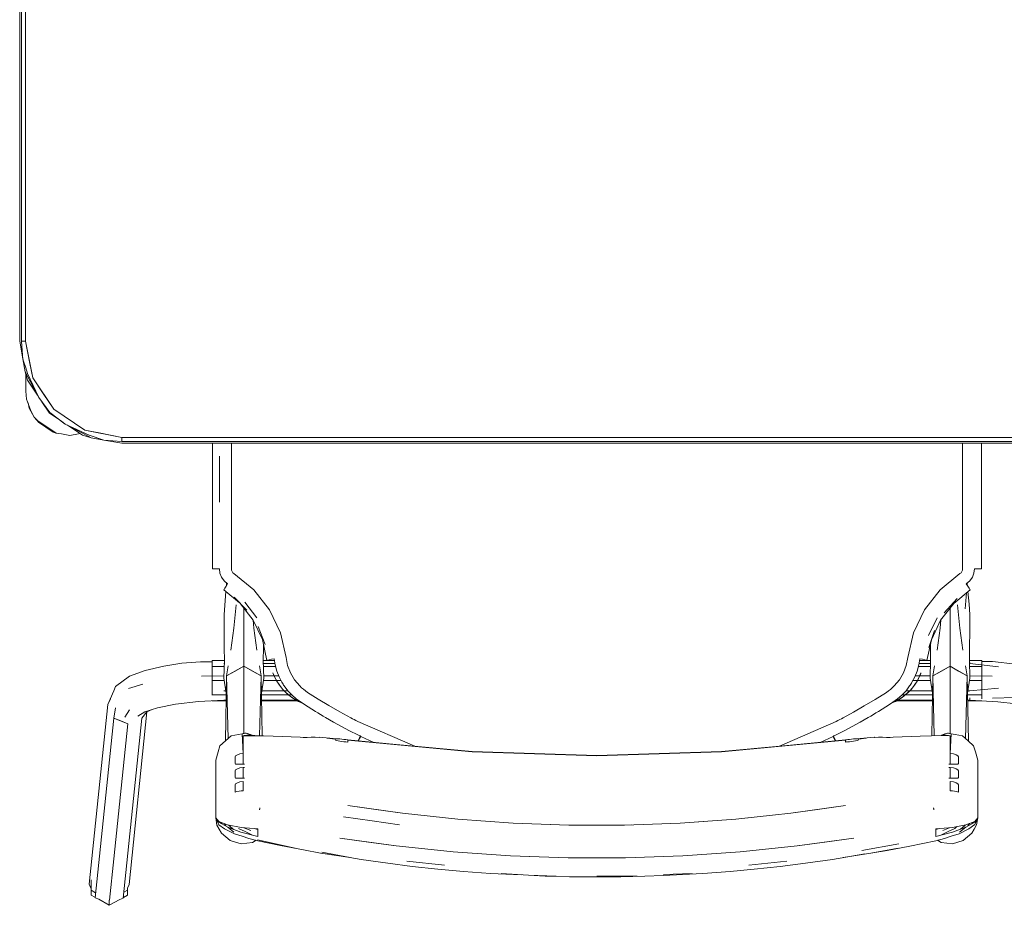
# Model space of a CAD drawing. Header units: millimetres. Extents: x 321 to 585, y -277 to 9.
# Tile 485 of 656: x 339.334 to 340.358, y -122.909 to -121.989. Entities that reach past the tile are written whole.
import ezdxf

# ---------------------------------------------------------------- set-up
doc = ezdxf.new("R2010")
doc.units = ezdxf.units.MM
doc.header["$MEASUREMENT"] = 0
doc.layers.add('IFC-Elemento de mobília-Contorno', color=152, linetype='Continuous', lineweight=5)

msp = doc.modelspace()

# ---------------------------------------------------------------- linework, layer by layer
at = {"layer": 'IFC-Elemento de mobília-Contorno', "color": 7, "lineweight": 5}
for p, q in [((339.3341, -122.3225), (339.3341, -121.6345)), ((339.3358, -122.3225), (339.3358, -121.6345)), ((339.3401, -122.3225), (339.3401, -121.6345)), ((339.3341, -122.3225), (339.3373, -122.3409)), ((339.3358, -122.3225), (339.337, -122.3374)), ((339.3358, -122.3225), (339.3401, -122.3225)), ((339.338, -122.3225), (339.3401, -122.3225)), ((339.3401, -122.3225), (339.3447, -122.3459)), ((339.3401, -122.3225), (339.3477, -122.3608)), ((339.337, -122.3374), (339.3373, -122.3409)), ((339.3373, -122.3409), (339.3384, -122.3443)), ((339.3373, -122.3409), (339.3396, -122.3543)), ((339.3384, -122.3443), (339.3403, -122.3504)), ((339.3403, -122.3504), (339.3422, -122.3563)), ((339.3447, -122.3459), (339.3477, -122.3608)), ((339.3396, -122.3543), (339.3421, -122.3631)), ((339.3396, -122.3543), (339.3539, -122.3811)), ((339.3403, -122.3646), (339.3403, -122.3569)), ((339.3403, -122.3585), (339.3403, -122.3569)), ((339.3422, -122.3563), (339.3539, -122.3811)), ((339.3477, -122.3608), (339.3585, -122.377)), ((339.3477, -122.3608), (339.3694, -122.3932)), ((339.3403, -122.3745), (339.3403, -122.3646)), ((339.3403, -122.367), (339.3403, -122.3646)), ((339.3403, -122.3695), (339.3403, -122.367)), ((339.3403, -122.372), (339.3403, -122.3695)), ((339.3421, -122.3631), (339.3526, -122.3786)), ((339.3403, -122.3745), (339.3413, -122.3829)), ((339.3539, -122.3811), (339.3654, -122.3966)), ((339.3585, -122.377), (339.3694, -122.3932)), ((339.3413, -122.3829), (339.3453, -122.3939)), ((339.3428, -122.3868), (339.3438, -122.3921)), ((339.3438, -122.3921), (339.3491, -122.4015)), ((339.3571, -122.3855), (339.3651, -122.3975)), ((339.3453, -122.3939), (339.3491, -122.4015)), ((339.3491, -122.4015), (339.3534, -122.4057)), ((339.3491, -122.4015), (339.3538, -122.407)), ((339.3651, -122.3975), (339.3776, -122.4058)), ((339.3654, -122.3966), (339.3815, -122.4087)), ((339.3694, -122.3932), (339.4018, -122.4149)), ((339.3534, -122.4057), (339.3654, -122.4137)), ((339.3538, -122.407), (339.3613, -122.412)), ((339.3613, -122.412), (339.3687, -122.417)), ((339.3774, -122.4057), (339.3815, -122.4087)), ((339.3815, -122.4087), (339.4063, -122.4204)), ((339.3815, -122.4087), (339.4058, -122.4217)), ((339.3839, -122.41), (339.3995, -122.4204)), ((339.3654, -122.4137), (339.3721, -122.4183)), ((339.3687, -122.417), (339.3721, -122.4183)), ((339.3721, -122.4183), (339.3775, -122.4188)), ((339.3775, -122.4188), (339.3863, -122.4205)), ((339.3863, -122.4205), (339.3951, -122.4188)), ((339.3951, -122.4188), (339.3968, -122.4186)), ((339.3995, -122.4204), (339.4083, -122.423)), ((339.4018, -122.4149), (339.4167, -122.4178)), ((339.4018, -122.4149), (339.4401, -122.4225)), ((339.4058, -122.4217), (339.4083, -122.423)), ((339.4063, -122.4204), (339.4217, -122.4253)), ((339.4167, -122.4178), (339.4401, -122.4225)), ((339.4401, -122.4225), (340.4281, -122.4225)), ((339.4401, -122.4267), (339.4401, -122.4225)), ((339.4401, -122.4246), (339.4401, -122.4225)), ((339.4083, -122.423), (339.4217, -122.4253)), ((339.4217, -122.4253), (339.4401, -122.4267)), ((339.4217, -122.4253), (339.4401, -122.4285)), ((339.4401, -122.4267), (340.4281, -122.4267)), ((339.4401, -122.4285), (340.4281, -122.4285)), ((339.5344, -122.4492), (339.5344, -122.4285)), ((339.5541, -122.4508), (339.5541, -122.4285)), ((340.3141, -122.4401), (340.3141, -122.4285)), ((340.3337, -122.4492), (340.3337, -122.4285)), ((339.5417, -122.4658), (339.5418, -122.4419)), ((339.5417, -122.4697), (339.5418, -122.4419)), ((340.3141, -122.467), (340.3141, -122.4401)), ((339.5344, -122.4692), (339.5344, -122.4492)), ((339.5541, -122.4642), (339.5541, -122.4508)), ((340.3337, -122.4692), (340.3337, -122.4492)), ((339.5344, -122.4692), (339.5344, -122.4891)), ((339.5416, -122.4897), (339.5417, -122.4658)), ((339.5416, -122.4897), (339.5417, -122.4697)), ((339.5541, -122.471), (339.5541, -122.4642)), ((339.5541, -122.4745), (339.5541, -122.471)), ((340.3141, -122.494), (340.3141, -122.467)), ((340.3337, -122.4891), (340.3337, -122.4692)), ((339.5541, -122.4796), (339.5541, -122.4745)), ((339.5541, -122.4897), (339.5541, -122.4796)), ((339.5344, -122.5066), (339.5344, -122.4891)), ((339.5541, -122.5079), (339.5541, -122.4897)), ((340.3141, -122.5235), (340.3141, -122.494)), ((340.3337, -122.5066), (340.3337, -122.4891)), ((339.5344, -122.524), (339.5344, -122.5066)), ((339.5541, -122.5249), (339.5541, -122.5079)), ((340.3337, -122.524), (340.3337, -122.5066)), ((339.5344, -122.5415), (339.5344, -122.524)), ((339.5541, -122.542), (339.5541, -122.5249)), ((340.3141, -122.5591), (340.3141, -122.5235)), ((340.3337, -122.5415), (340.3337, -122.524)), ((339.5344, -122.559), (339.5344, -122.5415)), ((339.5541, -122.5591), (339.5541, -122.542)), ((340.3337, -122.559), (340.3337, -122.5415)), ((339.5344, -122.559), (339.5349, -122.559)), ((339.5349, -122.559), (339.5364, -122.559)), ((339.5364, -122.559), (339.5388, -122.5591)), ((339.5388, -122.5591), (339.5416, -122.5591)), ((339.5416, -122.5591), (339.5422, -122.5636)), ((339.5422, -122.5636), (339.5439, -122.5679)), ((339.5541, -122.5591), (339.5543, -122.5605)), ((339.5543, -122.5605), (339.5548, -122.5619)), ((339.5548, -122.5619), (339.5557, -122.5631)), ((339.5557, -122.5631), (339.5568, -122.5641)), ((339.5568, -122.5641), (339.5774, -122.5808)), ((340.2908, -122.5808), (340.3113, -122.5641)), ((340.3113, -122.5641), (340.3125, -122.5631)), ((340.3125, -122.5631), (340.3133, -122.5619)), ((340.3133, -122.5619), (340.3139, -122.5605)), ((340.3139, -122.5605), (340.3141, -122.5591)), ((340.3243, -122.5679), (340.326, -122.5636)), ((340.326, -122.5636), (340.3265, -122.5591)), ((340.3265, -122.5591), (340.3294, -122.5591)), ((340.3294, -122.5591), (340.3318, -122.559)), ((340.3318, -122.559), (340.3333, -122.559)), ((340.3333, -122.559), (340.3337, -122.559)), ((339.5439, -122.5679), (339.5466, -122.5717)), ((339.5466, -122.5717), (339.5501, -122.5747)), ((339.5486, -122.5771), (339.5501, -122.5747)), ((339.549, -122.5763), (339.5491, -122.575)), ((339.5491, -122.5761), (339.5491, -122.5739)), ((340.318, -122.5747), (340.3216, -122.5717)), ((340.318, -122.5747), (340.3196, -122.5771)), ((340.319, -122.575), (340.319, -122.5739)), ((340.319, -122.5761), (340.319, -122.5739)), ((340.319, -122.575), (340.3191, -122.5763)), ((340.319, -122.5757), (340.319, -122.5762)), ((340.319, -122.5757), (340.319, -122.5762)), ((340.3216, -122.5717), (340.3243, -122.5679)), ((339.5462, -122.581), (339.5465, -122.5805)), ((339.5462, -122.581), (339.5627, -122.5946)), ((339.5465, -122.5805), (339.5473, -122.5791)), ((339.5466, -122.6065), (339.5485, -122.5828)), ((339.5473, -122.5791), (339.5486, -122.5771)), ((339.5774, -122.5808), (339.5937, -122.6017)), ((340.2745, -122.6016), (340.2908, -122.5808)), ((340.3049, -122.595), (340.3219, -122.581)), ((340.3169, -122.6007), (340.3183, -122.5839)), ((340.3196, -122.5771), (340.3209, -122.5791)), ((340.3197, -122.5828), (340.3209, -122.5957)), ((340.3209, -122.5791), (340.3217, -122.5805)), ((340.3217, -122.5805), (340.3219, -122.581)), ((339.5567, -122.6207), (339.5591, -122.5964)), ((339.5569, -122.5887), (339.5701, -122.602)), ((339.5637, -122.5956), (339.5769, -122.6126)), ((339.5681, -122.5937), (339.5805, -122.6099)), ((340.2913, -122.6125), (340.3049, -122.595)), ((340.295, -122.6048), (340.3084, -122.5899)), ((340.309, -122.5964), (340.3114, -122.6207)), ((340.3209, -122.5957), (340.3215, -122.6065)), ((339.5465, -122.624), (339.5466, -122.6065)), ((339.5671, -122.6052), (339.5671, -122.5999)), ((339.5671, -122.6304), (339.5671, -122.6052)), ((339.5937, -122.6017), (339.6051, -122.6256)), ((340.2631, -122.6255), (340.2745, -122.6016)), ((340.3011, -122.6052), (340.3011, -122.5999)), ((340.3011, -122.6304), (340.3011, -122.6052)), ((340.3215, -122.6065), (340.3218, -122.6229)), ((339.5766, -122.6123), (339.5774, -122.6207)), ((339.5769, -122.6126), (339.5863, -122.6326)), ((340.2786, -122.6283), (340.2876, -122.6099)), ((340.2821, -122.6321), (340.2913, -122.6125)), ((340.2907, -122.6207), (340.2915, -122.6122)), ((339.5465, -122.624), (339.5467, -122.6414)), ((339.5537, -122.6435), (339.5567, -122.6207)), ((339.5774, -122.6207), (339.5805, -122.6435)), ((339.582, -122.6191), (339.5892, -122.6377)), ((339.6051, -122.6256), (339.6109, -122.6513)), ((340.2572, -122.6513), (340.2631, -122.6255)), ((340.2791, -122.641), (340.2851, -122.6231)), ((340.2877, -122.6435), (340.2907, -122.6207)), ((340.3114, -122.6207), (340.3145, -122.6435)), ((340.3214, -122.6414), (340.3218, -122.6229)), ((339.5671, -122.6496), (339.5671, -122.6304)), ((339.5863, -122.6326), (339.5911, -122.6542)), ((340.277, -122.6542), (340.2818, -122.633)), ((340.3011, -122.6496), (340.3011, -122.6304)), ((339.5467, -122.6414), (339.5468, -122.6539)), ((339.5873, -122.6539), (339.5874, -122.6414)), ((339.5874, -122.6414), (339.5875, -122.638)), ((340.2807, -122.638), (340.2807, -122.6414)), ((340.2807, -122.6414), (340.2808, -122.6539)), ((340.3213, -122.6539), (340.3214, -122.6414)), ((339.4838, -122.6603), (339.5026, -122.6572)), ((339.5026, -122.6572), (339.5219, -122.6557)), ((339.5219, -122.6557), (339.5341, -122.6556)), ((339.5341, -122.6605), (339.5341, -122.6544)), ((339.5341, -122.6544), (339.5468, -122.6544)), ((339.5464, -122.6727), (339.5468, -122.6539)), ((339.5464, -122.6576), (339.5467, -122.6576)), ((339.5671, -122.6603), (339.5671, -122.6496)), ((339.5873, -122.6539), (339.5878, -122.6727)), ((339.5873, -122.6544), (339.5989, -122.6544)), ((339.5874, -122.6576), (339.5994, -122.6576)), ((339.5911, -122.6542), (339.5917, -122.6539)), ((339.5917, -122.6539), (339.5933, -122.6535)), ((339.5933, -122.6535), (339.5957, -122.6531)), ((339.5957, -122.6531), (339.5986, -122.6527)), ((339.5986, -122.6527), (339.5997, -122.659)), ((339.6109, -122.6513), (339.6126, -122.6595)), ((340.2556, -122.6594), (340.2572, -122.6513)), ((340.2685, -122.659), (340.2696, -122.6527)), ((340.2687, -122.6576), (340.2807, -122.6576)), ((340.2693, -122.6544), (340.2808, -122.6544)), ((340.2696, -122.6527), (340.2724, -122.6531)), ((340.2724, -122.6531), (340.2748, -122.6535)), ((340.2748, -122.6535), (340.2765, -122.6539)), ((340.2765, -122.6539), (340.277, -122.6542)), ((340.2804, -122.6727), (340.2808, -122.6539)), ((340.3011, -122.6603), (340.3011, -122.6496)), ((340.3213, -122.6539), (340.3218, -122.6727)), ((340.3213, -122.6544), (340.3341, -122.6544)), ((340.3214, -122.6576), (340.3218, -122.6576)), ((340.3218, -122.6576), (340.3218, -122.6565)), ((340.3218, -122.6576), (340.3218, -122.6565)), ((340.3218, -122.6576), (340.3516, -122.661)), ((340.3341, -122.6605), (340.3341, -122.6544)), ((340.3341, -122.6554), (340.3341, -122.6544)), ((340.3341, -122.6554), (340.3452, -122.6554)), ((340.3452, -122.6554), (340.3693, -122.6582)), ((339.4481, -122.6707), (339.4644, -122.6648)), ((339.4644, -122.6648), (339.4838, -122.6603)), ((339.5341, -122.6605), (339.5467, -122.6605)), ((339.5341, -122.6753), (339.5341, -122.6605)), ((339.5491, -122.6704), (339.5509, -122.6598)), ((339.5491, -122.6704), (339.5671, -122.6603)), ((339.5491, -122.6704), (339.5581, -122.6653)), ((339.5581, -122.6653), (339.5671, -122.6603)), ((339.5671, -122.6938), (339.5671, -122.6603)), ((339.5671, -122.6603), (339.585, -122.6704)), ((339.5671, -122.6603), (339.576, -122.6653)), ((339.576, -122.6653), (339.585, -122.6704)), ((339.5833, -122.6598), (339.585, -122.6704)), ((339.5875, -122.6605), (339.6, -122.6605)), ((339.5973, -122.6672), (339.5986, -122.6706)), ((339.5973, -122.6673), (339.5973, -122.6672)), ((339.5973, -122.6673), (339.5986, -122.6706)), ((339.5973, -122.6673), (339.5973, -122.6673)), ((339.5973, -122.6673), (339.5975, -122.6679)), ((339.5975, -122.6678), (339.6003, -122.674)), ((339.5997, -122.659), (339.6014, -122.6653)), ((339.6014, -122.6653), (339.6037, -122.6713)), ((339.6126, -122.6595), (339.6155, -122.6672)), ((339.6155, -122.6672), (339.6198, -122.6744)), ((340.2484, -122.6744), (340.2526, -122.6672)), ((340.2526, -122.6672), (340.2556, -122.6594)), ((340.2644, -122.6713), (340.2668, -122.6653)), ((340.2668, -122.6653), (340.2685, -122.659)), ((340.2679, -122.6739), (340.2707, -122.6678)), ((340.2681, -122.6605), (340.2807, -122.6605)), ((340.2695, -122.6706), (340.2709, -122.6672)), ((340.2695, -122.6706), (340.2709, -122.6673)), ((340.2706, -122.6679), (340.2709, -122.6673)), ((340.2709, -122.6673), (340.2709, -122.6672)), ((340.2709, -122.6673), (340.2709, -122.6673)), ((340.2831, -122.6704), (340.2849, -122.6598)), ((340.2831, -122.6704), (340.3011, -122.6603)), ((340.2831, -122.6704), (340.2921, -122.6653)), ((340.2921, -122.6653), (340.3011, -122.6603)), ((340.3011, -122.6938), (340.3011, -122.6603)), ((340.3011, -122.6603), (340.319, -122.6704)), ((340.3011, -122.6603), (340.31, -122.6653)), ((340.31, -122.6653), (340.319, -122.6704)), ((340.3173, -122.6598), (340.319, -122.6704)), ((340.3215, -122.6605), (340.3341, -122.6605)), ((340.3341, -122.6753), (340.3341, -122.6605)), ((339.4338, -122.6814), (339.4481, -122.6707)), ((339.5232, -122.6708), (339.5464, -122.6702)), ((339.5341, -122.6753), (339.5468, -122.6753)), ((339.5341, -122.6902), (339.5341, -122.6753)), ((339.5464, -122.6702), (339.5464, -122.6702)), ((339.5464, -122.6727), (339.5488, -122.6884)), ((339.5479, -122.738), (339.5491, -122.6704)), ((339.5491, -122.6704), (339.5508, -122.7353)), ((339.5834, -122.7325), (339.585, -122.6704)), ((339.585, -122.6704), (339.5862, -122.7326)), ((339.5853, -122.6884), (339.5878, -122.6727)), ((339.5874, -122.6753), (339.6009, -122.6753)), ((339.5877, -122.6702), (339.5985, -122.6702)), ((339.5986, -122.6702), (339.6033, -122.6702)), ((339.5986, -122.6706), (339.6006, -122.6747)), ((339.5986, -122.6706), (339.6002, -122.6739)), ((339.6002, -122.6739), (339.602, -122.677)), ((339.6006, -122.6747), (339.602, -122.677)), ((339.601, -122.6753), (339.6057, -122.6753)), ((339.6013, -122.6757), (339.6044, -122.6805)), ((339.602, -122.677), (339.6041, -122.6801)), ((339.6037, -122.6713), (339.6067, -122.677)), ((339.6067, -122.677), (339.6072, -122.678)), ((339.6072, -122.678), (339.6078, -122.6789)), ((339.6198, -122.6744), (339.6251, -122.6808)), ((340.243, -122.6808), (340.2484, -122.6744)), ((340.2603, -122.6789), (340.2609, -122.678)), ((340.2609, -122.678), (340.2615, -122.677)), ((340.2615, -122.677), (340.2644, -122.6713)), ((340.2624, -122.6753), (340.2671, -122.6753)), ((340.2638, -122.6805), (340.2669, -122.6757)), ((340.2641, -122.6801), (340.2661, -122.677)), ((340.2649, -122.6702), (340.2696, -122.6702)), ((340.2661, -122.677), (340.2679, -122.6739)), ((340.2661, -122.677), (340.2676, -122.6747)), ((340.2672, -122.6753), (340.2808, -122.6753)), ((340.2676, -122.6747), (340.2695, -122.6706)), ((340.2679, -122.6739), (340.2695, -122.6706)), ((340.2697, -122.6702), (340.2804, -122.6702)), ((340.2804, -122.6727), (340.2828, -122.6884)), ((340.282, -122.7325), (340.2831, -122.6704)), ((340.2831, -122.6704), (340.2847, -122.7325)), ((340.3173, -122.7357), (340.319, -122.6704)), ((340.319, -122.6704), (340.3203, -122.7383)), ((340.3193, -122.6884), (340.3218, -122.6727)), ((340.3214, -122.6753), (340.3341, -122.6753)), ((340.3217, -122.6702), (340.3449, -122.6708)), ((340.3217, -122.6702), (340.3218, -122.6702)), ((340.3341, -122.6902), (340.3341, -122.6753)), ((339.4257, -122.6999), (339.4318, -122.6858)), ((339.4318, -122.6858), (339.4338, -122.6814)), ((339.4471, -122.6834), (339.4622, -122.6789)), ((339.5464, -122.6859), (339.5484, -122.6859)), ((339.5857, -122.6859), (339.6089, -122.6859)), ((339.6041, -122.6801), (339.6051, -122.6815)), ((339.6041, -122.6801), (339.6075, -122.6844)), ((339.6051, -122.6815), (339.6075, -122.6844)), ((339.6066, -122.6832), (339.6088, -122.6857)), ((339.6075, -122.6844), (339.6106, -122.6877)), ((339.6075, -122.6844), (339.6115, -122.6884)), ((339.6078, -122.6789), (339.6084, -122.6799)), ((339.6084, -122.6799), (339.6091, -122.6808)), ((339.609, -122.6859), (339.613, -122.6859)), ((339.6091, -122.6808), (339.6128, -122.6857)), ((339.6106, -122.6877), (339.6168, -122.6928)), ((339.6114, -122.6884), (339.6157, -122.6919)), ((339.6128, -122.6857), (339.617, -122.6902)), ((339.6251, -122.6808), (339.627, -122.6826)), ((339.627, -122.6826), (339.629, -122.6843)), ((339.629, -122.6843), (339.6311, -122.686)), ((339.631, -122.6859), (339.6333, -122.6875)), ((339.6333, -122.6875), (339.6443, -122.6945)), ((340.2233, -122.6948), (340.2349, -122.6875)), ((340.2349, -122.6875), (340.2371, -122.6859)), ((340.237, -122.686), (340.2391, -122.6844)), ((340.2391, -122.6844), (340.2411, -122.6826)), ((340.2411, -122.6826), (340.243, -122.6808)), ((340.2512, -122.6902), (340.2554, -122.6857)), ((340.2513, -122.6928), (340.2576, -122.6877)), ((340.2524, -122.6919), (340.2567, -122.6884)), ((340.2551, -122.6859), (340.2591, -122.6859)), ((340.2554, -122.6857), (340.2591, -122.6808)), ((340.2567, -122.6884), (340.2606, -122.6844)), ((340.2576, -122.6877), (340.2606, -122.6844)), ((340.2591, -122.6808), (340.2597, -122.6799)), ((340.2592, -122.6859), (340.2824, -122.6859)), ((340.2594, -122.6857), (340.2616, -122.6832)), ((340.2597, -122.6799), (340.2603, -122.6789)), ((340.2606, -122.6844), (340.2641, -122.6801)), ((340.2606, -122.6844), (340.2631, -122.6815)), ((340.2631, -122.6815), (340.2641, -122.6801)), ((340.3197, -122.6859), (340.3218, -122.6859)), ((340.3218, -122.6859), (340.3516, -122.6831)), ((339.4257, -122.6999), (339.4286, -122.6941)), ((339.4961, -122.6997), (339.5198, -122.6971)), ((339.5198, -122.6971), (339.5464, -122.6955)), ((339.5341, -122.6902), (339.5488, -122.6902)), ((339.5341, -122.6904), (339.5341, -122.6902)), ((339.5341, -122.6964), (339.5341, -122.6962)), ((339.5341, -122.6964), (339.5486, -122.6964)), ((339.5464, -122.6955), (339.5487, -122.6955)), ((339.5671, -122.7274), (339.5671, -122.6938)), ((339.5854, -122.6902), (339.6136, -122.6902)), ((339.5855, -122.6955), (339.6213, -122.6955)), ((339.5855, -122.6964), (339.623, -122.6964)), ((339.6137, -122.6902), (339.617, -122.6902)), ((339.6157, -122.6919), (339.6204, -122.6949)), ((339.6168, -122.6928), (339.6204, -122.6949)), ((339.617, -122.6902), (339.6216, -122.6942)), ((339.6197, -122.6945), (339.6208, -122.6951)), ((339.6204, -122.6949), (339.6237, -122.6969)), ((339.6204, -122.6949), (339.6265, -122.6978)), ((339.6215, -122.6955), (339.6232, -122.6955)), ((339.6216, -122.6942), (339.6265, -122.6978)), ((339.6236, -122.6964), (339.6246, -122.6964)), ((339.6237, -122.6969), (339.6271, -122.6982)), ((339.6265, -122.6978), (339.6302, -122.7002)), ((339.6443, -122.6945), (339.6555, -122.7012)), ((340.212, -122.7016), (340.2233, -122.6948)), ((340.238, -122.7002), (340.2416, -122.6978)), ((340.241, -122.6982), (340.2444, -122.6969)), ((340.2414, -122.698), (340.2477, -122.695)), ((340.2416, -122.6978), (340.2466, -122.6942)), ((340.2435, -122.6964), (340.2446, -122.6964)), ((340.2444, -122.6969), (340.2477, -122.695)), ((340.2449, -122.6955), (340.2466, -122.6955)), ((340.2451, -122.6964), (340.2826, -122.6964)), ((340.2466, -122.6942), (340.2512, -122.6902)), ((340.2468, -122.6955), (340.2827, -122.6955)), ((340.2473, -122.6951), (340.2483, -122.6945)), ((340.2477, -122.695), (340.2524, -122.6919)), ((340.2477, -122.695), (340.2513, -122.6928)), ((340.2512, -122.6902), (340.2545, -122.6902)), ((340.2545, -122.6902), (340.2828, -122.6902)), ((340.3011, -122.7274), (340.3011, -122.6938)), ((340.3194, -122.6902), (340.3341, -122.6902)), ((340.3195, -122.6955), (340.3218, -122.6955)), ((340.3195, -122.6964), (340.3341, -122.6964)), ((340.3218, -122.6955), (340.3218, -122.6933)), ((340.3218, -122.6955), (340.3509, -122.6973)), ((340.3341, -122.6943), (340.3341, -122.6902)), ((340.3341, -122.6964), (340.3341, -122.6962)), ((340.3452, -122.6936), (340.3693, -122.6929)), ((340.3509, -122.6973), (340.3699, -122.6993)), ((339.4064, -122.8868), (339.4257, -122.6999)), ((339.4318, -122.7141), (339.4338, -122.7035)), ((339.4433, -122.7132), (339.4481, -122.7055)), ((339.4478, -122.8871), (339.4663, -122.7077)), ((339.4568, -122.7122), (339.4642, -122.7077)), ((339.461, -122.7143), (339.4662, -122.7078)), ((339.4642, -122.7077), (339.4772, -122.7037)), ((339.4662, -122.7078), (339.4717, -122.7054)), ((339.4772, -122.7037), (339.4961, -122.6997)), ((339.6302, -122.7002), (339.6339, -122.7026)), ((339.6339, -122.7026), (339.6376, -122.7049)), ((339.6376, -122.7049), (339.6414, -122.7072)), ((339.6414, -122.7072), (339.644, -122.7089)), ((339.644, -122.7089), (339.6467, -122.7105)), ((339.6555, -122.7012), (339.6667, -122.7076)), ((339.6667, -122.7076), (339.6781, -122.7138)), ((340.19, -122.7138), (340.2009, -122.7079)), ((340.2009, -122.7079), (340.212, -122.7016)), ((340.2214, -122.7105), (340.2241, -122.7089)), ((340.2241, -122.7089), (340.2268, -122.7072)), ((340.2268, -122.7072), (340.2306, -122.7049)), ((340.2306, -122.7049), (340.2343, -122.7026)), ((340.2343, -122.7026), (340.238, -122.7002)), ((339.4124, -122.901), (339.4318, -122.7141)), ((339.4318, -122.7141), (339.4391, -122.7171)), ((339.4318, -122.7141), (339.4464, -122.7201)), ((339.4391, -122.7171), (339.4464, -122.7201)), ((339.4417, -122.9012), (339.461, -122.7143)), ((339.6467, -122.7105), (339.6494, -122.7121)), ((339.6494, -122.7121), (339.6521, -122.7137)), ((339.6521, -122.7137), (339.6603, -122.7184)), ((339.6603, -122.7184), (339.6686, -122.7229)), ((339.6781, -122.7138), (339.6799, -122.7148)), ((339.6799, -122.7148), (339.6817, -122.7157)), ((339.6817, -122.7157), (339.6836, -122.7166)), ((339.6836, -122.7166), (339.6854, -122.7176)), ((339.6854, -122.7176), (339.7447, -122.7434)), ((340.1533, -122.7304), (340.1828, -122.7176)), ((340.1828, -122.7176), (340.1846, -122.7167)), ((340.1846, -122.7167), (340.1864, -122.7157)), ((340.1864, -122.7157), (340.1882, -122.7148)), ((340.1882, -122.7148), (340.19, -122.7138)), ((340.1995, -122.7229), (340.2078, -122.7184)), ((340.2078, -122.7184), (340.216, -122.7137)), ((340.216, -122.7137), (340.2187, -122.7121)), ((340.2187, -122.7121), (340.2214, -122.7105)), ((339.4416, -122.7668), (339.4464, -122.7201)), ((339.5671, -122.7302), (339.5671, -122.7274)), ((339.5673, -122.7302), (339.5682, -122.73)), ((339.5682, -122.73), (339.5687, -122.7299)), ((339.5687, -122.7299), (339.5692, -122.7298)), ((339.5692, -122.7298), (339.5696, -122.7299)), ((339.5696, -122.7299), (339.57, -122.7301)), ((339.6686, -122.7229), (339.6769, -122.7273)), ((339.6769, -122.7273), (339.6854, -122.7316)), ((340.1828, -122.7316), (340.1912, -122.7273)), ((340.1912, -122.7273), (340.1995, -122.7229)), ((340.2978, -122.7301), (340.2985, -122.7298)), ((340.2985, -122.7298), (340.2995, -122.73)), ((340.2995, -122.73), (340.3005, -122.7302)), ((340.3011, -122.7303), (340.3011, -122.7274)), ((339.5422, -122.7431), (339.548, -122.7379)), ((339.548, -122.7379), (339.5538, -122.7327)), ((339.5538, -122.7327), (339.5576, -122.7319)), ((339.5576, -122.7319), (339.5615, -122.7312)), ((339.5615, -122.7312), (339.5653, -122.7305)), ((339.5653, -122.7305), (339.5663, -122.7303)), ((339.5653, -122.7305), (339.5664, -122.7509)), ((339.5663, -122.7303), (339.5673, -122.7302)), ((339.5664, -122.7326), (339.5685, -122.7323)), ((339.5664, -122.7326), (339.5674, -122.7324)), ((339.5664, -122.7509), (339.5664, -122.7326)), ((339.5664, -122.7326), (339.5976, -122.7329)), ((339.5664, -122.7326), (339.5864, -122.7328)), ((339.5674, -122.7324), (339.568, -122.7324)), ((339.568, -122.7324), (339.5685, -122.7323)), ((339.5685, -122.7323), (339.5706, -122.7321)), ((339.5685, -122.7323), (339.569, -122.7322)), ((339.569, -122.7322), (339.5696, -122.7322)), ((339.5696, -122.7322), (339.5701, -122.7322)), ((339.57, -122.7301), (339.5704, -122.7302)), ((339.5701, -122.7322), (339.5706, -122.7321)), ((339.5704, -122.7302), (339.5708, -122.7304)), ((339.5706, -122.7321), (339.5864, -122.7328)), ((339.5706, -122.7321), (339.5712, -122.7322)), ((339.5708, -122.7304), (339.5711, -122.7305)), ((339.5711, -122.7305), (339.5715, -122.7307)), ((339.5712, -122.7322), (339.5715, -122.7322)), ((339.5715, -122.7307), (339.5719, -122.7308)), ((339.5719, -122.7308), (339.5723, -122.7309)), ((339.5723, -122.7309), (339.5727, -122.7311)), ((339.5727, -122.7311), (339.5731, -122.7312)), ((339.5731, -122.7312), (339.5735, -122.7314)), ((339.5735, -122.7314), (339.574, -122.7323)), ((339.5735, -122.7314), (339.5739, -122.7315)), ((339.5735, -122.7314), (339.5735, -122.7323)), ((339.5739, -122.7315), (339.5742, -122.7317)), ((339.5742, -122.7317), (339.5746, -122.7318)), ((339.5746, -122.7318), (339.5751, -122.7323)), ((339.5746, -122.7323), (339.5746, -122.7318)), ((339.5746, -122.7318), (339.575, -122.732)), ((339.575, -122.732), (339.5752, -122.7323)), ((339.575, -122.732), (339.5754, -122.7321)), ((339.575, -122.732), (339.5754, -122.7323)), ((339.5754, -122.7321), (339.5756, -122.7323)), ((339.5754, -122.7321), (339.5759, -122.7323)), ((339.5754, -122.7321), (339.5755, -122.7323)), ((339.5759, -122.7323), (339.5761, -122.7324)), ((339.5776, -122.7324), (339.5976, -122.7329)), ((339.5862, -122.7328), (339.5865, -122.7328)), ((339.5864, -122.7328), (339.5976, -122.7329)), ((339.5976, -122.7329), (339.6257, -122.734)), ((339.6257, -122.734), (339.6287, -122.7343)), ((339.6287, -122.7343), (339.6328, -122.7342)), ((339.6328, -122.7342), (339.6369, -122.7341)), ((339.6369, -122.7341), (339.6411, -122.7341)), ((339.6411, -122.7341), (339.6454, -122.7342)), ((339.6453, -122.7342), (339.6453, -122.734)), ((339.6453, -122.734), (339.6637, -122.7356)), ((339.6453, -122.734), (339.6454, -122.7342)), ((339.6537, -122.7349), (339.662, -122.7358)), ((339.6537, -122.7349), (339.6619, -122.736)), ((339.6619, -122.7361), (339.6619, -122.736)), ((339.6619, -122.7363), (339.6619, -122.7361)), ((339.6619, -122.7364), (339.6619, -122.7363)), ((339.6619, -122.7366), (339.6619, -122.7364)), ((339.6619, -122.7366), (339.6623, -122.737)), ((339.662, -122.7358), (339.6626, -122.7356)), ((339.6623, -122.737), (339.6633, -122.7375)), ((339.6626, -122.7356), (339.6637, -122.7356)), ((339.6633, -122.7375), (339.665, -122.7379)), ((339.6637, -122.7356), (339.6652, -122.7357)), ((339.665, -122.7379), (339.6669, -122.7382)), ((339.6652, -122.7357), (339.6669, -122.7359)), ((339.6669, -122.7359), (339.6689, -122.7361)), ((339.6669, -122.7382), (339.669, -122.7384)), ((339.6689, -122.7361), (339.671, -122.7364)), ((339.669, -122.7384), (339.671, -122.7387)), ((339.671, -122.7364), (339.6731, -122.7366)), ((339.671, -122.7387), (339.6731, -122.7389)), ((339.6731, -122.7366), (339.6752, -122.7369)), ((339.6731, -122.7389), (339.6752, -122.7392)), ((339.6752, -122.7369), (339.7254, -122.7416)), ((339.6752, -122.7373), (339.8043, -122.7494)), ((339.6752, -122.7378), (339.6752, -122.7373)), ((339.6752, -122.7382), (339.6752, -122.7378)), ((339.6752, -122.7387), (339.6752, -122.7382)), ((339.6752, -122.7392), (339.6752, -122.7387)), ((339.6854, -122.7316), (339.6862, -122.732)), ((339.6859, -122.7379), (339.6862, -122.7373)), ((339.6862, -122.732), (339.687, -122.7324)), ((339.6862, -122.7373), (339.6874, -122.7348)), ((339.6863, -122.7379), (339.6874, -122.7358)), ((339.687, -122.7324), (339.6878, -122.7328)), ((339.6874, -122.7348), (339.6883, -122.733)), ((339.6874, -122.7358), (339.6887, -122.7332)), ((339.6874, -122.7348), (339.6878, -122.735)), ((339.6874, -122.7348), (339.6878, -122.735)), ((339.6878, -122.7328), (339.6887, -122.7332)), ((339.6887, -122.7332), (339.7023, -122.7394)), ((339.6887, -122.7332), (339.7023, -122.7394)), ((340.0635, -122.7494), (340.1925, -122.7373)), ((340.1239, -122.7432), (340.1533, -122.7304)), ((340.128, -122.7429), (340.1926, -122.7369)), ((340.166, -122.7394), (340.1795, -122.7332)), ((340.166, -122.7394), (340.1795, -122.7332)), ((340.1795, -122.7332), (340.1803, -122.7328)), ((340.1795, -122.7332), (340.1808, -122.7358)), ((340.1799, -122.733), (340.1808, -122.7348)), ((340.1803, -122.7328), (340.1811, -122.7324)), ((340.1804, -122.735), (340.1808, -122.7348)), ((340.1804, -122.735), (340.1808, -122.7348)), ((340.1808, -122.7348), (340.182, -122.7373)), ((340.1808, -122.7358), (340.1818, -122.7379)), ((340.1811, -122.7324), (340.182, -122.732)), ((340.182, -122.732), (340.1828, -122.7316)), ((340.182, -122.7373), (340.1822, -122.7378)), ((340.1925, -122.7378), (340.1925, -122.7373)), ((340.1925, -122.7382), (340.1925, -122.7378)), ((340.1925, -122.7387), (340.1925, -122.7382)), ((340.1925, -122.7392), (340.1925, -122.7387)), ((340.1925, -122.7392), (340.1946, -122.7389)), ((340.1926, -122.7369), (340.1947, -122.7366)), ((340.1926, -122.7369), (340.193, -122.7391)), ((340.1926, -122.7369), (340.193, -122.7391)), ((340.1946, -122.7389), (340.1967, -122.7387)), ((340.1947, -122.7366), (340.1967, -122.7364)), ((340.1967, -122.7364), (340.1988, -122.7361)), ((340.1967, -122.7387), (340.1988, -122.7384)), ((340.1988, -122.7361), (340.2009, -122.7359)), ((340.1988, -122.7384), (340.2009, -122.7382)), ((340.2009, -122.7359), (340.2026, -122.7357)), ((340.2009, -122.7382), (340.2028, -122.7379)), ((340.2026, -122.7357), (340.204, -122.7356)), ((340.2028, -122.7379), (340.2044, -122.7375)), ((340.204, -122.7356), (340.2225, -122.734)), ((340.204, -122.7356), (340.2051, -122.7356)), ((340.2044, -122.7375), (340.2055, -122.737)), ((340.2051, -122.7356), (340.2058, -122.7358)), ((340.2055, -122.737), (340.2059, -122.7366)), ((340.2058, -122.7358), (340.214, -122.7349)), ((340.2059, -122.736), (340.214, -122.7349)), ((340.2059, -122.7361), (340.2059, -122.736)), ((340.2059, -122.7363), (340.2059, -122.7361)), ((340.2059, -122.7364), (340.2059, -122.7363)), ((340.2059, -122.7366), (340.2059, -122.7364)), ((340.2223, -122.7342), (340.2225, -122.734)), ((340.2223, -122.7342), (340.2266, -122.7341)), ((340.2225, -122.734), (340.2225, -122.7342)), ((340.2266, -122.7341), (340.2308, -122.7341)), ((340.2308, -122.7341), (340.235, -122.7342)), ((340.235, -122.7342), (340.239, -122.7343)), ((340.239, -122.7343), (340.242, -122.734)), ((340.242, -122.734), (340.2702, -122.7329)), ((340.2702, -122.7329), (340.294, -122.7322)), ((340.2922, -122.7323), (340.2923, -122.7321)), ((340.2923, -122.7321), (340.2927, -122.732)), ((340.2927, -122.732), (340.2931, -122.7318)), ((340.2931, -122.7318), (340.2935, -122.7317)), ((340.2935, -122.7317), (340.2939, -122.7315)), ((340.2939, -122.7315), (340.2943, -122.7314)), ((340.294, -122.7322), (340.2977, -122.7322)), ((340.2943, -122.7314), (340.2947, -122.7312)), ((340.2944, -122.7322), (340.2949, -122.7322)), ((340.2947, -122.7312), (340.2951, -122.7311)), ((340.2949, -122.7322), (340.2954, -122.7322)), ((340.2951, -122.7311), (340.2954, -122.7309)), ((340.2954, -122.7309), (340.2958, -122.7308)), ((340.2954, -122.7322), (340.2958, -122.7322)), ((340.2958, -122.7308), (340.2962, -122.7307)), ((340.2958, -122.7322), (340.2963, -122.7322)), ((340.2962, -122.7307), (340.2966, -122.7305)), ((340.2963, -122.7322), (340.2968, -122.7322)), ((340.2966, -122.7305), (340.297, -122.7304)), ((340.2968, -122.7322), (340.2977, -122.7322)), ((340.297, -122.7304), (340.2978, -122.7301)), ((340.2977, -122.7322), (340.3014, -122.7326)), ((340.2977, -122.7322), (340.2986, -122.7323)), ((340.2986, -122.7323), (340.2995, -122.7324)), ((340.2995, -122.7324), (340.3005, -122.7325)), ((340.3005, -122.7302), (340.3014, -122.7303)), ((340.3005, -122.7325), (340.3014, -122.7326)), ((340.3014, -122.7303), (340.3024, -122.7305)), ((340.3014, -122.7509), (340.3024, -122.7305)), ((340.3014, -122.7509), (340.3014, -122.7326)), ((340.3024, -122.7305), (340.3063, -122.7312)), ((340.3063, -122.7312), (340.3101, -122.7319)), ((340.3101, -122.7319), (340.314, -122.7327)), ((340.314, -122.7327), (340.3198, -122.7379)), ((340.3198, -122.7379), (340.3256, -122.7431)), ((339.5379, -122.7579), (339.5404, -122.7493)), ((339.5404, -122.7493), (339.5422, -122.7431)), ((339.7254, -122.7416), (339.8043, -122.7489)), ((339.8043, -122.7489), (339.8691, -122.751)), ((339.8043, -122.7494), (339.9339, -122.7534)), ((339.9339, -122.7534), (340.0635, -122.7494)), ((339.9987, -122.751), (340.0635, -122.7489)), ((340.0635, -122.7489), (340.128, -122.7429)), ((340.1236, -122.7433), (340.1239, -122.7432)), ((340.3256, -122.7431), (340.3274, -122.7493)), ((340.3274, -122.7493), (340.3299, -122.7578)), ((339.5379, -122.7729), (339.5379, -122.7579)), ((339.5579, -122.7543), (339.5585, -122.7534)), ((339.5579, -122.7561), (339.5579, -122.7543)), ((339.5579, -122.7578), (339.5579, -122.7561)), ((339.5579, -122.7596), (339.5579, -122.7578)), ((339.5579, -122.7614), (339.5579, -122.7596)), ((339.5585, -122.7534), (339.5603, -122.7523)), ((339.5603, -122.7523), (339.563, -122.7514)), ((339.563, -122.7514), (339.5664, -122.7509)), ((339.5664, -122.7537), (339.5664, -122.7509)), ((339.5664, -122.7565), (339.5664, -122.7537)), ((339.5664, -122.7593), (339.5664, -122.7565)), ((339.5664, -122.7621), (339.5664, -122.7593)), ((339.8691, -122.751), (339.9339, -122.753)), ((339.9339, -122.753), (339.9987, -122.751)), ((340.3014, -122.7537), (340.3014, -122.7509)), ((340.3014, -122.7509), (340.3048, -122.7514)), ((340.3014, -122.7565), (340.3014, -122.7537)), ((340.3014, -122.7593), (340.3014, -122.7565)), ((340.3014, -122.7621), (340.3014, -122.7593)), ((340.3048, -122.7514), (340.3075, -122.7523)), ((340.3075, -122.7523), (340.3093, -122.7534)), ((340.3093, -122.7534), (340.3099, -122.7543)), ((340.3099, -122.7561), (340.3099, -122.7543)), ((340.3099, -122.7578), (340.3099, -122.7561)), ((340.3099, -122.7596), (340.3099, -122.7578)), ((340.3099, -122.7614), (340.3099, -122.7596)), ((340.3299, -122.7729), (340.3299, -122.7578)), ((339.4367, -122.8135), (339.4416, -122.7668)), ((339.5579, -122.7614), (339.5585, -122.7619)), ((339.5579, -122.7689), (339.5585, -122.768)), ((339.5579, -122.7706), (339.5579, -122.7689)), ((339.5579, -122.7724), (339.5579, -122.7706)), ((339.5585, -122.7619), (339.5603, -122.7621)), ((339.5585, -122.768), (339.5603, -122.7669)), ((339.5603, -122.7621), (339.563, -122.7621)), ((339.5603, -122.7669), (339.563, -122.7659)), ((339.563, -122.7621), (339.5664, -122.7621)), ((339.563, -122.7659), (339.5664, -122.7655)), ((339.5664, -122.7655), (339.5679, -122.7654)), ((339.5664, -122.7655), (339.5667, -122.7655)), ((339.5664, -122.7683), (339.5664, -122.7655)), ((339.5664, -122.7711), (339.5664, -122.7683)), ((339.5667, -122.7621), (339.5679, -122.7621)), ((339.5671, -122.7621), (339.5679, -122.7621)), ((339.5671, -122.7654), (339.5675, -122.7654)), ((339.5675, -122.7621), (339.5679, -122.7621)), ((340.2999, -122.7621), (340.3002, -122.7621)), ((340.2999, -122.7621), (340.301, -122.7621)), ((340.2999, -122.7621), (340.3006, -122.7621)), ((340.2999, -122.7654), (340.3014, -122.7655)), ((340.3003, -122.7654), (340.3006, -122.7654)), ((340.3011, -122.7655), (340.3014, -122.7655)), ((340.3014, -122.7621), (340.3048, -122.7621)), ((340.3014, -122.7683), (340.3014, -122.7655)), ((340.3014, -122.7655), (340.3048, -122.7659)), ((340.3014, -122.7711), (340.3014, -122.7683)), ((340.3048, -122.7621), (340.3075, -122.7621)), ((340.3048, -122.7659), (340.3075, -122.7669)), ((340.3075, -122.7621), (340.3093, -122.7619)), ((340.3075, -122.7669), (340.3093, -122.768)), ((340.3093, -122.7619), (340.3099, -122.7614)), ((340.3093, -122.768), (340.3099, -122.7689)), ((340.3099, -122.7706), (340.3099, -122.7689)), ((340.3099, -122.7724), (340.3099, -122.7706)), ((339.5379, -122.7879), (339.5379, -122.7729)), ((339.5579, -122.7742), (339.5579, -122.7724)), ((339.5579, -122.7759), (339.5579, -122.7742)), ((339.5579, -122.7759), (339.5585, -122.7765)), ((339.5585, -122.7765), (339.5603, -122.7766)), ((339.5603, -122.7766), (339.563, -122.7766)), ((339.5603, -122.7814), (339.563, -122.7805)), ((339.563, -122.7766), (339.5664, -122.7766)), ((339.563, -122.7805), (339.5664, -122.78)), ((339.5664, -122.7739), (339.5664, -122.7711)), ((339.5664, -122.7766), (339.5664, -122.7739)), ((339.5664, -122.7825), (339.5664, -122.78)), ((339.5667, -122.7766), (339.5679, -122.7767)), ((339.5671, -122.7766), (339.5679, -122.7767)), ((339.5671, -122.7767), (339.5679, -122.7767)), ((339.5675, -122.7767), (339.5679, -122.7767)), ((340.2999, -122.7767), (340.3011, -122.7766)), ((340.2999, -122.7767), (340.3011, -122.7766)), ((340.2999, -122.7767), (340.3006, -122.7767)), ((340.2999, -122.7767), (340.3002, -122.7767)), ((340.3014, -122.7739), (340.3014, -122.7711)), ((340.3014, -122.7766), (340.3014, -122.7739)), ((340.3014, -122.7766), (340.3048, -122.7766)), ((340.3014, -122.7825), (340.3014, -122.78)), ((340.3014, -122.78), (340.3048, -122.7805)), ((340.3048, -122.7766), (340.3075, -122.7766)), ((340.3048, -122.7805), (340.3075, -122.7814)), ((340.3075, -122.7766), (340.3093, -122.7765)), ((340.3093, -122.7765), (340.3099, -122.7759)), ((340.3099, -122.7742), (340.3099, -122.7724)), ((340.3099, -122.7759), (340.3099, -122.7742)), ((340.3299, -122.7879), (340.3299, -122.7729)), ((339.5379, -122.803), (339.5379, -122.7879)), ((339.5579, -122.7834), (339.5585, -122.7825)), ((339.5579, -122.7853), (339.5579, -122.7834)), ((339.5579, -122.7873), (339.5579, -122.7853)), ((339.5579, -122.7892), (339.5579, -122.7873)), ((339.5579, -122.7911), (339.5579, -122.7892)), ((339.5579, -122.7911), (339.5599, -122.7906)), ((339.5585, -122.7825), (339.5603, -122.7814)), ((339.5599, -122.7906), (339.5621, -122.7902)), ((339.5621, -122.7902), (339.5642, -122.7899)), ((339.5642, -122.7899), (339.5664, -122.7898)), ((339.5664, -122.7849), (339.5664, -122.7825)), ((339.5664, -122.7874), (339.5664, -122.7849)), ((339.5664, -122.7898), (339.5664, -122.7874)), ((340.3014, -122.7849), (340.3014, -122.7825)), ((340.3014, -122.7874), (340.3014, -122.7849)), ((340.3014, -122.7898), (340.3014, -122.7874)), ((340.3014, -122.7898), (340.3035, -122.7899)), ((340.3035, -122.7899), (340.3057, -122.7902)), ((340.3057, -122.7902), (340.3078, -122.7906)), ((340.3075, -122.7814), (340.3093, -122.7825)), ((340.3078, -122.7906), (340.3099, -122.7911)), ((340.3093, -122.7825), (340.3099, -122.7834)), ((340.3099, -122.7853), (340.3099, -122.7834)), ((340.3099, -122.7873), (340.3099, -122.7853)), ((340.3099, -122.7892), (340.3099, -122.7873)), ((340.3099, -122.7911), (340.3099, -122.7892)), ((340.3299, -122.8029), (340.3299, -122.7879)), ((339.5379, -122.818), (339.5379, -122.803)), ((339.5834, -122.8095), (339.5838, -122.8073)), ((339.5834, -122.8095), (339.5836, -122.8084)), ((339.5836, -122.8084), (339.5838, -122.8073)), ((339.6752, -122.8049), (339.7321, -122.813)), ((339.6752, -122.8049), (339.7044, -122.8091)), ((339.7044, -122.8091), (339.7321, -122.813)), ((340.1356, -122.813), (340.1925, -122.8049)), ((340.1356, -122.813), (340.1633, -122.8091)), ((340.1633, -122.8091), (340.1925, -122.8049)), ((340.2839, -122.8073), (340.2841, -122.8084)), ((340.2839, -122.8073), (340.2843, -122.8095)), ((340.2841, -122.8084), (340.2843, -122.8095)), ((340.3299, -122.818), (340.3299, -122.8029)), ((339.4319, -122.8603), (339.4367, -122.8135)), ((339.5379, -122.818), (339.5391, -122.8253)), ((339.5379, -122.818), (339.5396, -122.82)), ((339.5379, -122.818), (339.5411, -122.825)), ((339.5379, -122.818), (339.541, -122.8224)), ((339.5396, -122.82), (339.541, -122.8218)), ((339.541, -122.8218), (339.5501, -122.8252)), ((339.6708, -122.8169), (339.7003, -122.821)), ((339.6708, -122.8169), (339.7005, -122.8211)), ((339.7003, -122.821), (339.7287, -122.8251)), ((339.7005, -122.8211), (339.7287, -122.8251)), ((339.7321, -122.813), (339.7608, -122.8161)), ((339.7608, -122.8161), (339.7894, -122.8192)), ((339.7894, -122.8192), (339.8471, -122.8233)), ((339.7894, -122.8192), (339.8183, -122.8212)), ((339.8183, -122.8212), (339.8471, -122.8233)), ((340.0207, -122.8233), (340.0783, -122.8192)), ((340.0207, -122.8233), (340.0495, -122.8212)), ((340.0495, -122.8212), (340.0783, -122.8192)), ((340.0783, -122.8192), (340.1356, -122.813)), ((340.0783, -122.8192), (340.107, -122.8161)), ((340.3176, -122.8252), (340.3267, -122.8218)), ((340.3267, -122.8224), (340.3299, -122.818)), ((340.3267, -122.8218), (340.3282, -122.82)), ((340.3269, -122.8248), (340.3299, -122.818)), ((340.3282, -122.82), (340.3299, -122.818)), ((340.3287, -122.825), (340.3299, -122.818)), ((339.5391, -122.8253), (339.5414, -122.8295)), ((339.541, -122.8224), (339.5503, -122.8276)), ((339.5411, -122.825), (339.547, -122.8294)), ((339.5414, -122.8295), (339.5438, -122.8338)), ((339.5423, -122.8232), (339.545, -122.8233)), ((339.547, -122.824), (339.5483, -122.8262)), ((339.547, -122.8294), (339.5572, -122.8343)), ((339.5501, -122.8252), (339.5642, -122.8278)), ((339.5503, -122.8276), (339.5568, -122.8328)), ((339.5503, -122.8276), (339.564, -122.8326)), ((339.5512, -122.8254), (339.552, -122.8263)), ((339.552, -122.8263), (339.5563, -122.8298)), ((339.5616, -122.829), (339.5686, -122.8321)), ((339.5642, -122.8278), (339.5815, -122.8294)), ((339.5672, -122.8281), (339.5743, -122.831)), ((339.5686, -122.8321), (339.5755, -122.8355)), ((339.578, -122.829), (339.5815, -122.8301)), ((339.5803, -122.8297), (339.5812, -122.8293)), ((339.5815, -122.8313), (339.5815, -122.8294)), ((339.5815, -122.8333), (339.5815, -122.8313)), ((339.8471, -122.8233), (339.9049, -122.8253)), ((339.876, -122.8243), (339.9049, -122.8253)), ((339.9049, -122.8253), (339.9628, -122.8253)), ((339.9628, -122.8253), (339.9917, -122.8243)), ((339.9628, -122.8253), (339.9695, -122.8251)), ((339.9917, -122.8243), (340.0207, -122.8233)), ((340.2862, -122.8294), (340.3036, -122.8278)), ((340.2862, -122.8301), (340.2897, -122.829)), ((340.2862, -122.8313), (340.2862, -122.8294)), ((340.2862, -122.8333), (340.2862, -122.8313)), ((340.2869, -122.8293), (340.2877, -122.8296)), ((340.2923, -122.8355), (340.2992, -122.8321)), ((340.2935, -122.831), (340.3006, -122.8281)), ((340.2992, -122.8321), (340.3061, -122.829)), ((340.3036, -122.8278), (340.3176, -122.8252)), ((340.3037, -122.8326), (340.3175, -122.8276)), ((340.3061, -122.829), (340.3083, -122.8269)), ((340.3105, -122.8343), (340.3207, -122.8294)), ((340.311, -122.8328), (340.3175, -122.8276)), ((340.3121, -122.8296), (340.316, -122.8263)), ((340.316, -122.8263), (340.3168, -122.8253)), ((340.3175, -122.8276), (340.3267, -122.8224)), ((340.3196, -122.8262), (340.3212, -122.8238)), ((340.3207, -122.8294), (340.3269, -122.8248)), ((340.3225, -122.8234), (340.3255, -122.8231)), ((340.3239, -122.8339), (340.3263, -122.8295)), ((340.3263, -122.8295), (340.3287, -122.825)), ((339.5438, -122.8338), (339.5483, -122.8376)), ((339.5483, -122.8376), (339.5528, -122.8414)), ((339.5528, -122.8414), (339.5585, -122.8431)), ((339.5572, -122.8343), (339.5653, -122.837)), ((339.564, -122.8326), (339.5815, -122.8371)), ((339.5653, -122.837), (339.5724, -122.8393)), ((339.5724, -122.8393), (339.5815, -122.8417)), ((339.5759, -122.8434), (339.5797, -122.8412)), ((339.5812, -122.8408), (339.6204, -122.8493)), ((339.5815, -122.8352), (339.5815, -122.8333)), ((339.5815, -122.8371), (339.5815, -122.8352)), ((339.5815, -122.8417), (339.6052, -122.8467)), ((339.6668, -122.8388), (339.7255, -122.847)), ((339.6668, -122.8388), (339.6967, -122.843)), ((340.1422, -122.847), (340.201, -122.8388)), ((340.1711, -122.843), (340.201, -122.8388)), ((340.2594, -122.8472), (340.2863, -122.8417)), ((340.2862, -122.8371), (340.3037, -122.8326)), ((340.2862, -122.8352), (340.2862, -122.8333)), ((340.2862, -122.8371), (340.2862, -122.8352)), ((340.2863, -122.8417), (340.2953, -122.8393)), ((340.2881, -122.8412), (340.2918, -122.8434)), ((340.2953, -122.8393), (340.3024, -122.837)), ((340.3024, -122.837), (340.3105, -122.8343)), ((340.3092, -122.8431), (340.3149, -122.8414)), ((340.3149, -122.8414), (340.3194, -122.8377)), ((340.3194, -122.8377), (340.3239, -122.8339)), ((339.5585, -122.8431), (339.5642, -122.8448)), ((339.5642, -122.8448), (339.5701, -122.8441)), ((339.5701, -122.8441), (339.5759, -122.8434)), ((339.6052, -122.8467), (339.629, -122.8511)), ((339.629, -122.8511), (339.6466, -122.8544)), ((339.6967, -122.843), (339.7255, -122.847)), ((339.7255, -122.847), (339.7847, -122.8532)), ((339.7255, -122.847), (339.7551, -122.8501)), ((339.7551, -122.8501), (339.7847, -122.8532)), ((340.083, -122.8532), (340.1422, -122.847)), ((340.083, -122.8532), (340.1126, -122.8501)), ((340.1126, -122.8501), (340.1422, -122.847)), ((340.1422, -122.847), (340.1711, -122.843)), ((340.2093, -122.8518), (340.2479, -122.8449)), ((340.2188, -122.8544), (340.2473, -122.8493)), ((340.2188, -122.8544), (340.2356, -122.8518)), ((340.2356, -122.8518), (340.2594, -122.8472)), ((340.2918, -122.8434), (340.2977, -122.8441)), ((340.2977, -122.8441), (340.3035, -122.8448)), ((340.3035, -122.8448), (340.3092, -122.8431)), ((339.4274, -122.9034), (339.4319, -122.8603)), ((339.6466, -122.8544), (339.6776, -122.8589)), ((339.648, -122.8535), (339.6776, -122.8589)), ((339.6677, -122.8574), (339.6889, -122.861)), ((339.6889, -122.861), (339.7167, -122.865)), ((339.7364, -122.8629), (339.7757, -122.8671)), ((339.7847, -122.8532), (339.8443, -122.8574)), ((339.7847, -122.8532), (339.8145, -122.8553)), ((339.8145, -122.8553), (339.8443, -122.8574)), ((339.8443, -122.8574), (339.904, -122.8595)), ((339.8443, -122.8574), (339.8741, -122.8584)), ((339.8741, -122.8584), (339.904, -122.8595)), ((339.904, -122.8595), (339.9638, -122.8595)), ((339.9638, -122.8595), (340.0235, -122.8574)), ((339.9638, -122.8595), (339.9936, -122.8584)), ((339.9936, -122.8584), (340.0235, -122.8574)), ((340.0235, -122.8574), (340.083, -122.8532)), ((340.0235, -122.8574), (340.0533, -122.8553)), ((340.0533, -122.8553), (340.083, -122.8532)), ((340.0921, -122.8671), (340.1314, -122.8629)), ((340.151, -122.865), (340.1788, -122.861)), ((340.1788, -122.861), (340.2126, -122.8553)), ((340.1901, -122.8589), (340.2188, -122.8544)), ((339.7167, -122.865), (339.7419, -122.8683)), ((339.7419, -122.8683), (339.7686, -122.8711)), ((339.7686, -122.8711), (339.7953, -122.8735)), ((340.0725, -122.8735), (340.0976, -122.8713)), ((340.0976, -122.8713), (340.1244, -122.8684)), ((340.1244, -122.8684), (340.151, -122.865)), ((339.4084, -122.893), (339.4084, -122.8821)), ((339.7953, -122.8735), (339.8236, -122.8755)), ((339.8236, -122.8755), (339.8554, -122.877)), ((339.8347, -122.8757), (339.8629, -122.8774)), ((339.8629, -122.8774), (339.8918, -122.8784)), ((339.8629, -122.8774), (339.8801, -122.8784)), ((339.8801, -122.8784), (339.9057, -122.879)), ((339.9057, -122.879), (339.9339, -122.8793)), ((339.9339, -122.8784), (339.976, -122.8784)), ((339.9339, -122.8793), (339.959, -122.8792)), ((339.959, -122.8792), (339.9838, -122.8784)), ((339.9838, -122.8784), (340.0028, -122.8779)), ((340.0028, -122.8779), (340.0442, -122.8755)), ((340.0034, -122.8766), (340.033, -122.8757)), ((340.0442, -122.8755), (340.0725, -122.8735)), ((339.4064, -122.8868), (339.4084, -122.8915)), ((339.4084, -122.893), (339.413, -122.8956)), ((339.4084, -122.8982), (339.4084, -122.893)), ((339.4423, -122.8951), (339.4461, -122.893)), ((339.4461, -122.891), (339.4478, -122.8871)), ((339.4461, -122.8982), (339.4461, -122.891)), ((339.4461, -122.893), (339.4461, -122.891)), ((339.4461, -122.8982), (339.4461, -122.893)), ((339.4084, -122.8982), (339.4121, -122.9003)), ((339.4121, -122.9003), (339.4124, -122.901)), ((339.4124, -122.901), (339.4162, -122.9025)), ((339.4162, -122.9025), (339.4272, -122.9087)), ((339.4272, -122.9087), (339.4382, -122.9026)), ((339.4272, -122.9035), (339.4274, -122.9034)), ((339.4272, -122.9087), (339.4272, -122.9035)), ((339.4382, -122.9026), (339.4417, -122.9012)), ((339.4417, -122.9012), (339.442, -122.9005)), ((339.442, -122.9005), (339.4461, -122.8982))]:
    msp.add_line(p, q, dxfattribs=at)

doc.saveas('drawing.dxf')
